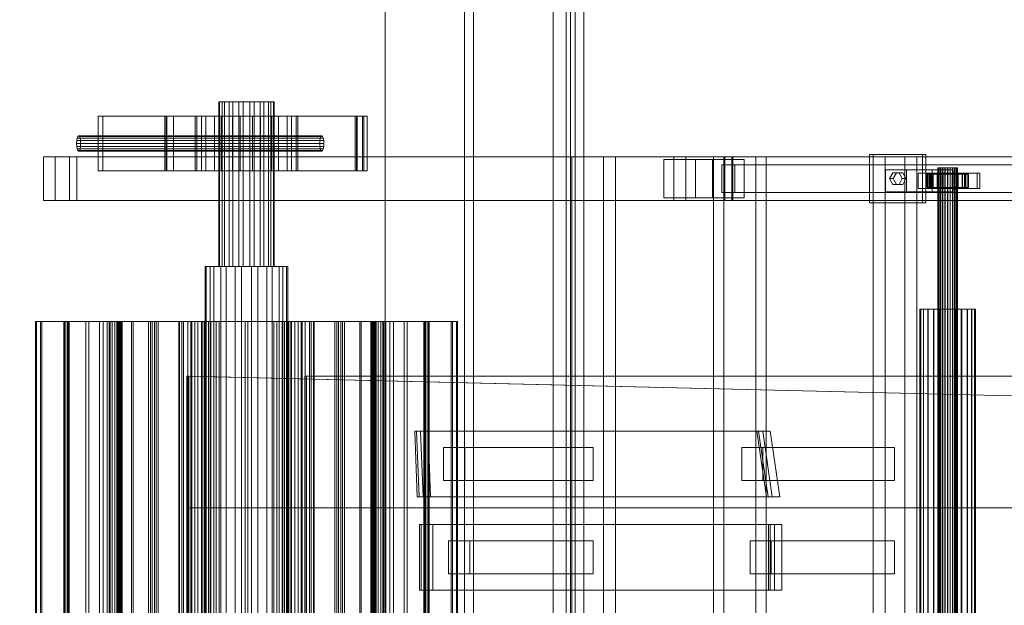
# Model space of a CAD drawing. Header units: millimetres. Extents: x -2233 to 61924, y -68080 to 6847.
# Tile 390 of 656: x 843 to 1740, y -17959 to -17425. Entities that reach past the tile are written whole.
import ezdxf

# ---------------------------------------------------------------- set-up
doc = ezdxf.new("R2010")
doc.units = ezdxf.units.MM
for name, color, linetype, lineweight in [('COTAS_O', 1, 'Continuous', 0), ('superior_C01', 7, 'Continuous', 0), ('superior_tolva', 7, 'Continuous', 0)]:
    doc.layers.add(name, color=color, linetype=linetype, lineweight=lineweight)
doc.dimstyles.new('R19_100', dxfattribs={"dimtxt": 250, "dimasz": 150, "dimexe": 150, "dimexo": 80, "dimgap": 100, "dimtad": 1, "dimtih": 1, "dimtoh": 1, "dimdsep": 46, "dimcen": 0.09, "dimadec": 0, "dimazin": 0, "dimtfac": 1, "dimtdec": 4, "dimtofl": 0, "dimtmove": 0, "dimatfit": 3, "dimfxl": 1, "dimtolj": 1, "dimtzin": 0, "dimarcsym": 0})

# ---------------------------------------------------------------- blocks, each defined once
blk = doc.blocks.new('DIM_R27_37')
at = {"layer": 'COTAS_O'}
for p, q in [((649.2, -16275), (604.2, -16425)), ((1349.2, -16275), (649.2, -16275)), ((649.2, -19725), (649.2, -16275)), ((649.2, -16275), (694.2, -16425)), ((649.2, -19725), (604.2, -19575)), ((649.2, -19725), (694.2, -19575)), ((1349.2, -19725), (649.2, -19725))]:
    blk.add_line(p, q, dxfattribs=at)
blk.add_text('3450 O', height=250, rotation=90, dxfattribs=at).set_placement((549.2, -18000))

msp = doc.modelspace()

# ---------------------------------------------------------------- linework, layer by layer
at = {"layer": 'superior_C01'}
for p, q in [((1025.444, -17500), (1024.682, -17500)), ((1024.682, -17500), (1027.775, -17500)), ((1024.682, -17500), (1024.682, -17650)), ((1029.945, -17500), (1025.444, -17500)), ((1025.444, -17500), (1025.444, -17650)), ((1027.775, -17500), (1034.251, -17500)), ((1027.775, -17500), (1027.775, -17650)), ((1037.498, -17500), (1029.945, -17500)), ((1029.945, -17500), (1029.945, -17650)), ((1034.251, -17500), (1043.125, -17500)), ((1034.251, -17500), (1034.251, -17650)), ((1046.955, -17500), (1037.498, -17500)), ((1037.498, -17500), (1037.498, -17650)), ((1043.125, -17500), (1053.045, -17500)), ((1043.125, -17500), (1043.125, -17650)), ((1056.875, -17500), (1046.955, -17500)), ((1046.955, -17500), (1046.955, -17650)), ((1053.045, -17500), (1062.502, -17500)), ((1053.045, -17500), (1053.045, -17650)), ((1065.749, -17500), (1056.875, -17500)), ((1056.875, -17500), (1056.875, -17650)), ((1062.502, -17500), (1070.055, -17500)), ((1062.502, -17500), (1062.502, -17650)), ((1072.225, -17500), (1065.749, -17500)), ((1065.749, -17500), (1065.749, -17650)), ((1070.055, -17500), (1074.556, -17500)), ((1070.055, -17500), (1070.055, -17650)), ((1075.318, -17500), (1072.225, -17500)), ((1072.225, -17500), (1072.225, -17650)), ((1074.556, -17500), (1075.318, -17500)), ((1074.556, -17650), (1074.556, -17500)), ((1075.318, -17500), (1075.318, -17650)), ((1155.733, -17513), (914.991, -17513)), ((914.991, -17513), (914.991, -17563)), ((919.036, -17513), (914.991, -17513)), ((919.036, -17563), (919.036, -17513)), ((919.036, -17513), (1159.778, -17513)), ((1149.069, -17513), (975.735, -17513)), ((975.735, -17513), (975.735, -17563)), ((977.353, -17513), (975.735, -17513)), ((1150.148, -17513), (976.814, -17513)), ((976.814, -17513), (976.814, -17563)), ((983.554, -17513), (976.814, -17513)), ((977.353, -17563), (977.353, -17513)), ((977.353, -17513), (1150.687, -17513)), ((983.554, -17563), (983.554, -17513)), ((983.554, -17513), (1156.888, -17513)), ((1004.741, -17513), (1003.336, -17513)), ((1003.336, -17513), (1009.036, -17513)), ((1003.336, -17513), (1003.336, -17563)), ((1013.035, -17513), (1004.741, -17513)), ((1004.741, -17513), (1004.741, -17563)), ((1009.036, -17513), (1020.973, -17513)), ((1009.036, -17513), (1009.036, -17563)), ((1026.957, -17513), (1013.035, -17513)), ((1013.035, -17513), (1013.035, -17563)), ((1020.973, -17513), (1037.328, -17513)), ((1020.973, -17513), (1020.973, -17563)), ((1044.387, -17513), (1026.957, -17513)), ((1026.957, -17513), (1026.957, -17563)), ((1037.328, -17513), (1055.613, -17513)), ((1037.328, -17513), (1037.328, -17563)), ((1062.672, -17513), (1044.387, -17513)), ((1044.387, -17513), (1044.387, -17563)), ((1055.613, -17513), (1073.043, -17513)), ((1055.613, -17513), (1055.613, -17563)), ((1079.027, -17513), (1062.672, -17513)), ((1062.672, -17513), (1062.672, -17563)), ((1073.043, -17513), (1086.965, -17513)), ((1073.043, -17513), (1073.043, -17563)), ((1090.964, -17513), (1079.027, -17513)), ((1079.027, -17513), (1079.027, -17563)), ((1086.965, -17513), (1095.259, -17513)), ((1086.965, -17513), (1086.965, -17563)), ((1096.664, -17513), (1090.964, -17513)), ((1090.964, -17513), (1090.964, -17563)), ((1095.259, -17513), (1096.664, -17513)), ((1095.259, -17563), (1095.259, -17513)), ((1096.664, -17513), (1096.664, -17563)), ((1149.069, -17563), (1149.069, -17513)), ((1149.069, -17513), (1150.687, -17513)), ((1150.148, -17563), (1150.148, -17513)), ((1150.148, -17513), (1156.888, -17513)), ((1150.687, -17513), (1150.687, -17563)), ((1155.733, -17563), (1155.733, -17513)), ((1155.733, -17513), (1159.778, -17513)), ((1156.888, -17513), (1156.888, -17563)), ((1159.778, -17513), (1159.778, -17563)), ((896.358, -17531.533), (897.08, -17531)), ((897.08, -17531), (897.802, -17531.533)), ((1118.563, -17531), (897.08, -17531)), ((1118.563, -17531), (1117.84, -17531.533)), ((1119.285, -17531.533), (1118.563, -17531)), ((895.193, -17538), (895.336, -17535.321)), ((895.336, -17540.679), (895.193, -17538)), ((895.193, -17538), (1116.675, -17538)), ((895.336, -17535.321), (895.746, -17533.05)), ((895.336, -17535.321), (1116.819, -17535.321)), ((895.746, -17533.05), (896.358, -17531.533)), ((895.746, -17533.05), (1117.228, -17533.05)), ((896.358, -17531.533), (1117.84, -17531.533)), ((897.802, -17531.533), (898.415, -17533.05)), ((897.802, -17531.533), (1119.285, -17531.533)), ((898.415, -17533.05), (898.824, -17535.321)), ((898.415, -17533.05), (1119.897, -17533.05)), ((898.824, -17535.321), (898.967, -17538)), ((898.824, -17535.321), (1120.306, -17535.321)), ((898.967, -17538), (898.824, -17540.679)), ((898.967, -17538), (1120.45, -17538)), ((1116.819, -17535.321), (1116.675, -17538)), ((1116.675, -17538), (1116.819, -17540.679)), ((1117.228, -17533.05), (1116.819, -17535.321)), ((1117.84, -17531.533), (1117.228, -17533.05)), ((1119.897, -17533.05), (1119.285, -17531.533)), ((1120.306, -17535.321), (1119.897, -17533.05)), ((1120.45, -17538), (1120.306, -17535.321)), ((1120.306, -17540.679), (1120.45, -17538)), ((895.746, -17542.95), (895.336, -17540.679)), ((895.336, -17540.679), (1116.819, -17540.679)), ((896.358, -17544.467), (895.746, -17542.95)), ((895.746, -17542.95), (1117.228, -17542.95)), ((897.08, -17545), (896.358, -17544.467)), ((896.358, -17544.467), (1117.84, -17544.467)), ((897.802, -17544.467), (897.08, -17545)), ((897.08, -17545), (1118.563, -17545)), ((898.415, -17542.95), (897.802, -17544.467)), ((897.802, -17544.467), (1119.285, -17544.467)), ((898.824, -17540.679), (898.415, -17542.95)), ((898.415, -17542.95), (1119.897, -17542.95)), ((898.824, -17540.679), (1120.306, -17540.679)), ((1116.819, -17540.679), (1117.228, -17542.95)), ((1117.228, -17542.95), (1117.84, -17544.467)), ((1117.84, -17544.467), (1118.563, -17545)), ((1118.563, -17545), (1119.285, -17544.467)), ((1119.285, -17544.467), (1119.897, -17542.95)), ((1119.897, -17542.95), (1120.306, -17540.679)), ((1665.605, -17548), (1617.457, -17548)), ((1617.457, -17548), (1617.457, -17592)), ((1620.692, -17548), (1617.457, -17548)), ((1620.692, -17592), (1620.692, -17548)), ((1620.692, -17548), (1668.841, -17548)), ((1665.605, -17592), (1665.605, -17548)), ((1665.605, -17548), (1668.841, -17548)), ((1668.841, -17548), (1668.841, -17592)), ((865.11, -17550), (875.895, -17550)), ((865.11, -17590), (865.11, -17550)), ((1439.231, -17550), (865.11, -17550)), ((875.895, -17550), (875.895, -17590)), ((875.895, -17550), (1450.016, -17550)), ((888.756, -17550), (895.387, -17550)), ((888.756, -17590), (888.756, -17550)), ((1485.525, -17550), (888.756, -17550)), ((895.387, -17550), (895.387, -17590)), ((895.387, -17550), (1492.156, -17550)), ((1375.287, -17550), (1346.398, -17550)), ((1346.398, -17550), (1346.398, -18450)), ((1357.182, -17550), (1346.398, -17550)), ((1357.182, -18450), (1357.182, -17550)), ((1357.182, -17550), (1386.071, -17550)), ((1375.287, -18450), (1375.287, -17550)), ((1375.287, -17550), (1386.071, -17550)), ((1386.071, -17550), (1386.071, -18450)), ((1459.068, -17552.5), (1430.179, -17552.5)), ((1430.179, -17552.5), (1430.179, -17587.5)), ((1474.396, -17552.5), (1430.179, -17552.5)), ((1439.231, -17550), (1450.016, -17550)), ((1439.231, -17590), (1439.231, -17550)), ((2594.793, -17550), (1439.231, -17550)), ((1450.016, -17550), (1450.016, -17590)), ((1450.016, -17550), (2605.578, -17550)), ((1459.068, -17587.5), (1459.068, -17552.5)), ((1459.068, -17552.5), (1503.285, -17552.5)), ((1474.396, -17587.5), (1474.396, -17552.5)), ((1474.396, -17552.5), (1503.285, -17552.5)), ((1513.902, -17550), (1475.383, -17550)), ((1475.383, -17550), (1475.383, -18450)), ((1484.819, -17550), (1475.383, -17550)), ((1482.878, -17557.5), (1494.804, -17557.5)), ((1482.878, -17582.5), (1482.878, -17557.5)), ((2594.223, -17557.5), (1482.878, -17557.5)), ((1484.651, -17550), (1493.03, -17550)), ((1484.651, -17590), (1484.651, -17550)), ((2674.184, -17550), (1484.651, -17550)), ((1484.819, -18450), (1484.819, -17550)), ((1484.819, -17550), (1523.338, -17550)), ((1485.525, -17550), (1485.525, -17590)), ((1492.156, -17550), (1485.525, -17550)), ((1492.156, -17590), (1492.156, -17550)), ((1493.03, -17550), (1493.03, -17590)), ((1493.03, -17550), (2682.563, -17550)), ((1494.804, -17557.5), (1494.804, -17582.5)), ((1494.804, -17557.5), (2606.148, -17557.5)), ((1503.285, -17552.5), (1503.285, -17587.5)), ((1513.902, -18450), (1513.902, -17550)), ((1513.902, -17550), (1523.338, -17550)), ((1523.338, -17550), (1523.338, -18450)), ((1649.732, -17550), (1620.843, -17550)), ((1620.843, -17550), (1620.843, -18450)), ((1631.628, -17550), (1620.843, -17550)), ((1631.628, -18450), (1631.628, -17550)), ((1631.628, -17550), (1660.517, -17550)), ((1649.732, -18450), (1649.732, -17550)), ((1649.732, -17550), (1660.517, -17550)), ((1660.517, -17550), (1660.517, -18450)), ((914.991, -17563), (1155.733, -17563)), ((914.991, -17563), (919.036, -17563)), ((1159.778, -17563), (919.036, -17563)), ((975.735, -17563), (1149.069, -17563)), ((975.735, -17563), (977.353, -17563)), ((976.814, -17563), (1150.148, -17563)), ((976.814, -17563), (983.554, -17563)), ((1150.687, -17563), (977.353, -17563)), ((1156.888, -17563), (983.554, -17563)), ((1009.036, -17563), (1003.336, -17563)), ((1003.336, -17563), (1004.741, -17563)), ((1004.741, -17563), (1013.035, -17563)), ((1020.973, -17563), (1009.036, -17563)), ((1013.035, -17563), (1026.957, -17563)), ((1037.328, -17563), (1020.973, -17563)), ((1026.957, -17563), (1044.387, -17563)), ((1055.613, -17563), (1037.328, -17563)), ((1044.387, -17563), (1062.672, -17563)), ((1073.043, -17563), (1055.613, -17563)), ((1062.672, -17563), (1079.027, -17563)), ((1086.965, -17563), (1073.043, -17563)), ((1079.027, -17563), (1090.964, -17563)), ((1095.259, -17563), (1086.965, -17563)), ((1090.964, -17563), (1096.664, -17563)), ((1096.664, -17563), (1095.259, -17563)), ((1150.687, -17563), (1149.069, -17563)), ((1156.888, -17563), (1150.148, -17563)), ((1159.778, -17563), (1155.733, -17563)), ((1651.161, -17562), (1631.902, -17562)), ((1631.902, -17562), (1631.902, -17582)), ((1674.387, -17562), (1631.902, -17562)), ((1635.753, -17570), (1638.642, -17564.804)), ((1638.642, -17564.804), (1644.42, -17564.804)), ((1641.878, -17564.804), (1638.642, -17564.804)), ((1641.878, -17564.804), (1638.989, -17570)), ((1647.656, -17564.804), (1641.878, -17564.804)), ((1644.42, -17564.804), (1647.309, -17570)), ((1647.656, -17564.804), (1644.42, -17564.804)), ((1650.544, -17570), (1647.656, -17564.804)), ((1651.161, -17582), (1651.161, -17562)), ((1651.161, -17562), (1693.646, -17562)), ((1673.308, -17565), (1661.753, -17565)), ((1661.753, -17565), (1661.753, -17579)), ((1673.076, -17565), (1661.753, -17565)), ((1670.193, -17566), (1669.601, -17566)), ((1669.601, -17566), (1679.6, -17566)), ((1669.601, -17578), (1669.601, -17566)), ((1669.601, -17566), (1670.303, -17566)), ((1672.04, -17566), (1670.193, -17566)), ((1670.193, -17566), (1679.881, -17566)), ((1670.193, -17578), (1670.193, -17566)), ((1670.303, -17566), (1679.933, -17566)), ((1670.303, -17578), (1670.303, -17566)), ((1670.303, -17566), (1672.253, -17566)), ((1715.601, -17565), (1671.305, -17565)), ((1671.305, -17565), (1671.305, -17579)), ((1673.462, -17565), (1671.305, -17565)), ((1675.015, -17566), (1672.04, -17566)), ((1672.04, -17566), (1680.756, -17566)), ((1672.04, -17578), (1672.04, -17566)), ((1672.253, -17566), (1680.856, -17566)), ((1672.253, -17578), (1672.253, -17566)), ((1672.253, -17566), (1675.316, -17566)), ((1673.076, -17579), (1673.076, -17565)), ((1673.076, -17565), (1684.632, -17565)), ((1673.308, -17579), (1673.308, -17565)), ((1673.308, -17565), (1684.632, -17565)), ((1673.462, -17579), (1673.462, -17565)), ((1673.462, -17565), (1717.758, -17565)), ((1674.387, -17582), (1674.387, -17562)), ((1674.387, -17562), (1693.646, -17562)), ((1678.916, -17566), (1675.015, -17566)), ((1675.015, -17566), (1682.165, -17566)), ((1675.015, -17578), (1675.015, -17566)), ((1675.316, -17566), (1682.307, -17566)), ((1675.316, -17578), (1675.316, -17566)), ((1675.316, -17566), (1679.285, -17566)), ((1683.477, -17566), (1678.916, -17566)), ((1678.916, -17566), (1684.013, -17566)), ((1678.916, -17578), (1678.916, -17566)), ((1679.285, -17566), (1684.187, -17566)), ((1679.285, -17578), (1679.285, -17566)), ((1679.285, -17566), (1683.888, -17566)), ((1679.881, -17560), (1679.6, -17560)), ((1679.6, -17560), (1679.933, -17560)), ((1679.6, -18440), (1679.6, -17560)), ((1679.6, -17566), (1679.881, -17566)), ((1679.6, -17566), (1679.6, -17578)), ((1679.933, -17566), (1679.6, -17566)), ((1680.756, -17560), (1679.881, -17560)), ((1679.881, -18440), (1679.881, -17560)), ((1679.881, -17566), (1680.756, -17566)), ((1679.881, -17566), (1679.881, -17578)), ((1679.933, -17560), (1680.856, -17560)), ((1679.933, -18440), (1679.933, -17560)), ((1679.933, -17566), (1679.933, -17578)), ((1680.856, -17566), (1679.933, -17566)), ((1682.165, -17560), (1680.756, -17560)), ((1680.756, -18440), (1680.756, -17560)), ((1680.756, -17566), (1682.165, -17566)), ((1680.756, -17566), (1680.756, -17578)), ((1680.856, -17560), (1682.307, -17560)), ((1680.856, -18440), (1680.856, -17560)), ((1680.856, -17566), (1680.856, -17578)), ((1682.307, -17566), (1680.856, -17566)), ((1684.013, -17560), (1682.165, -17560)), ((1682.165, -18440), (1682.165, -17560)), ((1682.165, -17566), (1684.013, -17566)), ((1682.165, -17566), (1682.165, -17578)), ((1682.307, -17560), (1684.187, -17560)), ((1682.307, -18440), (1682.307, -17560)), ((1682.307, -17566), (1682.307, -17578)), ((1684.187, -17566), (1682.307, -17566)), ((1688.387, -17566), (1683.477, -17566)), ((1683.477, -17566), (1686.173, -17566)), ((1683.477, -17578), (1683.477, -17566)), ((1683.888, -17566), (1686.368, -17566)), ((1683.888, -17578), (1683.888, -17566)), ((1683.888, -17566), (1688.812, -17566)), ((1686.173, -17560), (1684.013, -17560)), ((1684.013, -18440), (1684.013, -17560)), ((1684.013, -17566), (1686.173, -17566)), ((1684.013, -17566), (1684.013, -17578)), ((1684.187, -17560), (1686.368, -17560)), ((1684.187, -18440), (1684.187, -17560)), ((1684.187, -17566), (1684.187, -17578)), ((1686.368, -17566), (1684.187, -17566)), ((1684.632, -17565), (1684.632, -17579)), ((1688.499, -17560), (1686.173, -17560)), ((1686.173, -18440), (1686.173, -17560)), ((1686.173, -17566), (1688.499, -17566)), ((1686.173, -17566), (1686.173, -17578)), ((1686.368, -17560), (1688.701, -17560)), ((1686.368, -18440), (1686.368, -17560)), ((1686.368, -17566), (1686.368, -17578)), ((1688.701, -17566), (1686.368, -17566)), ((1693.312, -17566), (1688.387, -17566)), ((1688.387, -17566), (1688.499, -17566)), ((1688.387, -17578), (1688.387, -17566)), ((1690.832, -17560), (1688.499, -17560)), ((1688.499, -18440), (1688.499, -17560)), ((1688.499, -17566), (1690.832, -17566)), ((1688.499, -17566), (1688.499, -17578)), ((1688.701, -17560), (1691.026, -17560)), ((1688.701, -18440), (1688.701, -17560)), ((1688.812, -17566), (1688.701, -17566)), ((1688.701, -17566), (1688.701, -17578)), ((1691.026, -17566), (1688.701, -17566)), ((1688.812, -17578), (1688.812, -17566)), ((1688.812, -17566), (1693.722, -17566)), ((1693.012, -17560), (1690.832, -17560)), ((1690.832, -18440), (1690.832, -17560)), ((1693.312, -17566), (1690.832, -17566)), ((1690.832, -17566), (1693.012, -17566)), ((1690.832, -17566), (1690.832, -17578)), ((1691.026, -17560), (1693.187, -17560)), ((1691.026, -18440), (1691.026, -17560)), ((1693.722, -17566), (1691.026, -17566)), ((1691.026, -17566), (1691.026, -17578)), ((1693.187, -17566), (1691.026, -17566)), ((1704.123, -17565), (1692.568, -17565)), ((1692.568, -17565), (1692.568, -17579)), ((1703.891, -17565), (1692.568, -17565)), ((1694.892, -17560), (1693.012, -17560)), ((1693.012, -18440), (1693.012, -17560)), ((1697.915, -17566), (1693.012, -17566)), ((1693.012, -17566), (1694.892, -17566)), ((1693.012, -17566), (1693.012, -17578)), ((1693.187, -17560), (1695.035, -17560)), ((1693.187, -18440), (1693.187, -17560)), ((1698.283, -17566), (1693.187, -17566)), ((1693.187, -17566), (1693.187, -17578)), ((1695.035, -17566), (1693.187, -17566)), ((1697.915, -17566), (1693.312, -17566)), ((1693.312, -17578), (1693.312, -17566)), ((1693.646, -17562), (1693.646, -17582)), ((1693.722, -17578), (1693.722, -17566)), ((1693.722, -17566), (1698.283, -17566)), ((1696.343, -17560), (1694.892, -17560)), ((1694.892, -18440), (1694.892, -17560)), ((1701.884, -17566), (1694.892, -17566)), ((1694.892, -17566), (1696.343, -17566)), ((1694.892, -17566), (1694.892, -17578)), ((1695.035, -17560), (1696.444, -17560)), ((1695.035, -18440), (1695.035, -17560)), ((1702.184, -17566), (1695.035, -17566)), ((1695.035, -17566), (1695.035, -17578)), ((1696.444, -17566), (1695.035, -17566)), ((1697.267, -17560), (1696.343, -17560)), ((1696.343, -18440), (1696.343, -17560)), ((1704.947, -17566), (1696.343, -17566)), ((1696.343, -17566), (1697.267, -17566)), ((1696.343, -17566), (1696.343, -17578)), ((1696.444, -17560), (1697.319, -17560)), ((1696.444, -18440), (1696.444, -17560)), ((1705.16, -17566), (1696.444, -17566)), ((1696.444, -17566), (1696.444, -17578)), ((1697.319, -17566), (1696.444, -17566)), ((1697.599, -17560), (1697.267, -17560)), ((1697.267, -17560), (1697.267, -18440)), ((1697.267, -17566), (1706.896, -17566)), ((1697.267, -17578), (1697.267, -17566)), ((1697.267, -17566), (1697.599, -17566)), ((1697.319, -17560), (1697.599, -17560)), ((1697.319, -18440), (1697.319, -17560)), ((1707.006, -17566), (1697.319, -17566)), ((1697.319, -17566), (1697.319, -17578)), ((1697.599, -17566), (1697.319, -17566)), ((1697.599, -18440), (1697.599, -17560)), ((1707.599, -17566), (1697.599, -17566)), ((1697.599, -17566), (1697.599, -17578)), ((1701.884, -17566), (1697.915, -17566)), ((1697.915, -17578), (1697.915, -17566)), ((1698.283, -17578), (1698.283, -17566)), ((1698.283, -17566), (1702.184, -17566)), ((1704.947, -17566), (1701.884, -17566)), ((1701.884, -17578), (1701.884, -17566)), ((1702.184, -17578), (1702.184, -17566)), ((1702.184, -17566), (1705.16, -17566)), ((1703.891, -17579), (1703.891, -17565)), ((1703.891, -17565), (1715.447, -17565)), ((1704.123, -17579), (1704.123, -17565)), ((1704.123, -17565), (1715.447, -17565)), ((1706.896, -17566), (1704.947, -17566)), ((1704.947, -17578), (1704.947, -17566)), ((1705.16, -17578), (1705.16, -17566)), ((1705.16, -17566), (1707.006, -17566)), ((1706.896, -17566), (1706.896, -17578)), ((1707.599, -17566), (1706.896, -17566)), ((1707.006, -17578), (1707.006, -17566)), ((1707.006, -17566), (1707.599, -17566)), ((1707.599, -17578), (1707.599, -17566)), ((1715.447, -17565), (1715.447, -17579)), ((1715.601, -17579), (1715.601, -17565)), ((1715.601, -17565), (1717.758, -17565)), ((1717.758, -17565), (1717.758, -17579)), ((1638.642, -17575.196), (1635.753, -17570)), ((1635.753, -17570), (1638.989, -17570)), ((1644.42, -17575.196), (1638.642, -17575.196)), ((1641.878, -17575.196), (1638.642, -17575.196)), ((1638.989, -17570), (1641.878, -17575.196)), ((1641.878, -17575.196), (1647.656, -17575.196)), ((1647.309, -17570), (1644.42, -17575.196)), ((1647.656, -17575.196), (1644.42, -17575.196)), ((1650.544, -17570), (1647.309, -17570)), ((1647.656, -17575.196), (1650.544, -17570)), ((1494.804, -17582.5), (1482.878, -17582.5)), ((1482.878, -17582.5), (2594.223, -17582.5)), ((1494.804, -17582.5), (2606.148, -17582.5)), ((1631.902, -17582), (1651.161, -17582)), ((1631.902, -17582), (1674.387, -17582)), ((1693.646, -17582), (1651.161, -17582)), ((1661.753, -17579), (1673.308, -17579)), ((1661.753, -17579), (1673.076, -17579)), ((1679.6, -17578), (1669.601, -17578)), ((1669.601, -17578), (1670.193, -17578)), ((1670.303, -17578), (1669.601, -17578)), ((1679.881, -17578), (1670.193, -17578)), ((1670.193, -17578), (1672.04, -17578)), ((1679.933, -17578), (1670.303, -17578)), ((1672.253, -17578), (1670.303, -17578)), ((1671.305, -17579), (1715.601, -17579)), ((1671.305, -17579), (1673.462, -17579)), ((1680.756, -17578), (1672.04, -17578)), ((1672.04, -17578), (1675.015, -17578)), ((1680.856, -17578), (1672.253, -17578)), ((1675.316, -17578), (1672.253, -17578)), ((1684.632, -17579), (1673.076, -17579)), ((1684.632, -17579), (1673.308, -17579)), ((1717.758, -17579), (1673.462, -17579)), ((1693.646, -17582), (1674.387, -17582)), ((1682.165, -17578), (1675.015, -17578)), ((1675.015, -17578), (1678.916, -17578)), ((1682.307, -17578), (1675.316, -17578)), ((1679.285, -17578), (1675.316, -17578)), ((1684.013, -17578), (1678.916, -17578)), ((1678.916, -17578), (1683.477, -17578)), ((1684.187, -17578), (1679.285, -17578)), ((1683.888, -17578), (1679.285, -17578)), ((1679.881, -17578), (1679.6, -17578)), ((1679.6, -17578), (1679.933, -17578)), ((1680.756, -17578), (1679.881, -17578)), ((1679.933, -17578), (1680.856, -17578)), ((1682.165, -17578), (1680.756, -17578)), ((1680.856, -17578), (1682.307, -17578)), ((1684.013, -17578), (1682.165, -17578)), ((1682.307, -17578), (1684.187, -17578)), ((1686.173, -17578), (1683.477, -17578)), ((1683.477, -17578), (1688.387, -17578)), ((1686.368, -17578), (1683.888, -17578)), ((1688.812, -17578), (1683.888, -17578)), ((1686.173, -17578), (1684.013, -17578)), ((1684.187, -17578), (1686.368, -17578)), ((1688.499, -17578), (1686.173, -17578)), ((1686.368, -17578), (1688.701, -17578)), ((1688.499, -17578), (1688.387, -17578)), ((1688.387, -17578), (1693.312, -17578)), ((1690.832, -17578), (1688.499, -17578)), ((1688.701, -17578), (1688.812, -17578)), ((1688.701, -17578), (1691.026, -17578)), ((1693.722, -17578), (1688.812, -17578)), ((1693.012, -17578), (1690.832, -17578)), ((1690.832, -17578), (1693.312, -17578)), ((1691.026, -17578), (1693.722, -17578)), ((1691.026, -17578), (1693.187, -17578)), ((1692.568, -17579), (1704.123, -17579)), ((1692.568, -17579), (1703.891, -17579)), ((1694.892, -17578), (1693.012, -17578)), ((1693.012, -17578), (1697.915, -17578)), ((1693.187, -17578), (1698.283, -17578)), ((1693.187, -17578), (1695.035, -17578)), ((1693.312, -17578), (1697.915, -17578)), ((1698.283, -17578), (1693.722, -17578)), ((1696.343, -17578), (1694.892, -17578)), ((1694.892, -17578), (1701.884, -17578)), ((1695.035, -17578), (1702.184, -17578)), ((1695.035, -17578), (1696.444, -17578)), ((1697.267, -17578), (1696.343, -17578)), ((1696.343, -17578), (1704.947, -17578)), ((1696.444, -17578), (1705.16, -17578)), ((1696.444, -17578), (1697.319, -17578)), ((1706.896, -17578), (1697.267, -17578)), ((1697.599, -17578), (1697.267, -17578)), ((1697.319, -17578), (1707.006, -17578)), ((1697.319, -17578), (1697.599, -17578)), ((1697.599, -17578), (1707.599, -17578)), ((1697.915, -17578), (1701.884, -17578)), ((1702.184, -17578), (1698.283, -17578)), ((1701.884, -17578), (1704.947, -17578)), ((1705.16, -17578), (1702.184, -17578)), ((1715.447, -17579), (1703.891, -17579)), ((1715.447, -17579), (1704.123, -17579)), ((1704.947, -17578), (1706.896, -17578)), ((1707.006, -17578), (1705.16, -17578)), ((1706.896, -17578), (1707.599, -17578)), ((1707.599, -17578), (1707.006, -17578)), ((1717.758, -17579), (1715.601, -17579)), ((875.895, -17590), (865.11, -17590)), ((865.11, -17590), (1439.231, -17590)), ((875.895, -17590), (1450.016, -17590)), ((895.387, -17590), (888.756, -17590)), ((888.756, -17590), (1485.525, -17590)), ((895.387, -17590), (1492.156, -17590)), ((1430.179, -17587.5), (1459.068, -17587.5)), ((1474.396, -17587.5), (1430.179, -17587.5)), ((1450.016, -17590), (1439.231, -17590)), ((1439.231, -17590), (2594.793, -17590)), ((1450.016, -17590), (2605.578, -17590)), ((1503.285, -17587.5), (1459.068, -17587.5)), ((1503.285, -17587.5), (1474.396, -17587.5)), ((1493.03, -17590), (1484.651, -17590)), ((1484.651, -17590), (2674.184, -17590)), ((1485.525, -17590), (1492.156, -17590)), ((1493.03, -17590), (2682.563, -17590)), ((1617.457, -17592), (1665.605, -17592)), ((1617.457, -17592), (1620.692, -17592)), ((1668.841, -17592), (1620.692, -17592)), ((1668.841, -17592), (1665.605, -17592)), ((1013.407, -17650), (1012.272, -17650)), ((1012.272, -17650), (1016.88, -17650)), ((1012.272, -17650), (1012.272, -18350)), ((1020.113, -17650), (1013.407, -17650)), ((1013.407, -17650), (1013.407, -18350)), ((1016.88, -17650), (1026.531, -17650)), ((1016.88, -17650), (1016.88, -18350)), ((1031.37, -17650), (1020.113, -17650)), ((1020.113, -17650), (1020.113, -18350)), ((1027.775, -17650), (1024.682, -17650)), ((1024.682, -17650), (1025.444, -17650)), ((1025.444, -17650), (1029.945, -17650)), ((1026.531, -17650), (1039.755, -17650)), ((1026.531, -17650), (1026.531, -18350)), ((1034.251, -17650), (1027.775, -17650)), ((1029.945, -17650), (1037.498, -17650)), ((1045.462, -17650), (1031.37, -17650)), ((1031.37, -17650), (1031.37, -18350)), ((1043.125, -17650), (1034.251, -17650)), ((1037.498, -17650), (1046.955, -17650)), ((1039.755, -17650), (1054.538, -17650)), ((1039.755, -17650), (1039.755, -18350)), ((1053.045, -17650), (1043.125, -17650)), ((1060.245, -17650), (1045.462, -17650)), ((1045.462, -17650), (1045.462, -18350)), ((1046.955, -17650), (1056.875, -17650)), ((1062.502, -17650), (1053.045, -17650)), ((1054.538, -17650), (1068.63, -17650)), ((1054.538, -17650), (1054.538, -18350)), ((1056.875, -17650), (1065.749, -17650)), ((1073.469, -17650), (1060.245, -17650)), ((1060.245, -17650), (1060.245, -18350)), ((1070.055, -17650), (1062.502, -17650)), ((1065.749, -17650), (1072.225, -17650)), ((1068.63, -17650), (1079.887, -17650)), ((1068.63, -17650), (1068.63, -18350)), ((1074.556, -17650), (1070.055, -17650)), ((1072.225, -17650), (1075.318, -17650)), ((1083.12, -17650), (1073.469, -17650)), ((1073.469, -17650), (1073.469, -18350)), ((1075.318, -17650), (1074.556, -17650)), ((1079.887, -17650), (1086.593, -17650)), ((1079.887, -17650), (1079.887, -18350)), ((1087.728, -17650), (1083.12, -17650)), ((1083.12, -17650), (1083.12, -18350)), ((1086.593, -17650), (1087.728, -17650)), ((1086.593, -18350), (1086.593, -17650)), ((1087.728, -17650), (1087.728, -18350)), ((1663.993, -17688.85), (1663.201, -17688.85)), ((1663.201, -17688.85), (1664.14, -17688.85)), ((1663.201, -18311.15), (1663.201, -17688.85)), ((1666.462, -17688.85), (1663.993, -17688.85)), ((1663.993, -18311.15), (1663.993, -17688.85)), ((1664.14, -17688.85), (1666.746, -17688.85)), ((1664.14, -18311.15), (1664.14, -17688.85)), ((1670.439, -17688.85), (1666.462, -17688.85)), ((1666.462, -18311.15), (1666.462, -17688.85)), ((1666.746, -17688.85), (1670.841, -17688.85)), ((1666.746, -18311.15), (1666.746, -17688.85)), ((1675.654, -17688.85), (1670.439, -17688.85)), ((1670.439, -18311.15), (1670.439, -17688.85)), ((1670.841, -17688.85), (1676.147, -17688.85)), ((1670.841, -18311.15), (1670.841, -17688.85)), ((1681.752, -17688.85), (1675.654, -17688.85)), ((1675.654, -18311.15), (1675.654, -17688.85)), ((1676.147, -17688.85), (1682.301, -17688.85)), ((1676.147, -18311.15), (1676.147, -17688.85)), ((1688.315, -17688.85), (1681.752, -17688.85)), ((1681.752, -18311.15), (1681.752, -17688.85)), ((1682.301, -17688.85), (1688.884, -17688.85)), ((1682.301, -18311.15), (1682.301, -17688.85)), ((1694.899, -17688.85), (1688.315, -17688.85)), ((1688.315, -18311.15), (1688.315, -17688.85)), ((1688.884, -17688.85), (1695.448, -17688.85)), ((1688.884, -18311.15), (1688.884, -17688.85)), ((1701.053, -17688.85), (1694.899, -17688.85)), ((1694.899, -18311.15), (1694.899, -17688.85)), ((1695.448, -17688.85), (1701.545, -17688.85)), ((1695.448, -18311.15), (1695.448, -17688.85)), ((1706.358, -17688.85), (1701.053, -17688.85)), ((1701.053, -18311.15), (1701.053, -17688.85)), ((1701.545, -17688.85), (1706.76, -17688.85)), ((1701.545, -18311.15), (1701.545, -17688.85)), ((1710.453, -17688.85), (1706.358, -17688.85)), ((1706.358, -18311.15), (1706.358, -17688.85)), ((1706.76, -17688.85), (1710.738, -17688.85)), ((1706.76, -18311.15), (1706.76, -17688.85)), ((1713.059, -17688.85), (1710.453, -17688.85)), ((1710.453, -18311.15), (1710.453, -17688.85)), ((1710.738, -17688.85), (1713.206, -17688.85)), ((1710.738, -18311.15), (1710.738, -17688.85)), ((1713.998, -17688.85), (1713.059, -17688.85)), ((1713.059, -17688.85), (1713.059, -18311.15)), ((1713.206, -17688.85), (1713.998, -17688.85)), ((1713.206, -18311.15), (1713.206, -17688.85)), ((1713.998, -18311.15), (1713.998, -17688.85)), ((862.36, -17700), (857.898, -17700)), ((857.898, -17700), (883.55, -17700)), ((857.898, -18300), (857.898, -17700)), ((884.366, -17700), (858.839, -17700)), ((858.839, -17700), (863.69, -17700)), ((858.839, -17700), (858.839, -18300)), ((887.417, -17700), (862.36, -17700)), ((862.36, -17700), (862.36, -18300)), ((863.69, -17700), (888.569, -17700)), ((863.69, -18300), (863.69, -17700)), ((883.55, -17700), (887.417, -17700)), ((883.55, -17700), (883.55, -18300)), ((884.07, -18300), (884.07, -17700)), ((884.07, -17700), (932.509, -17700)), ((884.07, -17700), (886.55, -17700)), ((888.569, -17700), (884.366, -17700)), ((884.366, -18300), (884.366, -17700)), ((933.096, -17700), (884.947, -17700)), ((884.947, -17700), (884.947, -18300)), ((887.644, -17700), (884.947, -17700)), ((934.988, -17700), (886.55, -17700)), ((886.55, -17700), (886.55, -18300)), ((887.417, -18300), (887.417, -17700)), ((887.644, -18300), (887.644, -17700)), ((887.644, -17700), (935.792, -17700)), ((888.569, -17700), (888.569, -18300)), ((916.159, -17700), (903.579, -17700)), ((903.579, -17700), (923.131, -17700)), ((903.579, -18300), (903.579, -17700)), ((925.696, -17700), (906.539, -17700)), ((906.539, -17700), (919.404, -17700)), ((906.539, -17700), (906.539, -18300)), ((934.032, -17700), (916.159, -17700)), ((916.159, -17700), (916.159, -18300)), ((919.404, -17700), (936.844, -17700)), ((919.404, -18300), (919.404, -17700)), ((923.131, -17700), (934.032, -17700)), ((923.131, -17700), (923.131, -18300)), ((924.958, -18300), (924.958, -17700)), ((924.958, -17700), (960.707, -17700)), ((924.958, -17700), (931.949, -17700)), ((936.844, -17700), (925.696, -17700)), ((925.696, -18300), (925.696, -17700)), ((962.527, -17700), (927.57, -17700)), ((927.57, -17700), (927.57, -18300)), ((934.72, -17700), (927.57, -17700)), ((934.444, -17700), (930.008, -17700)), ((930.008, -17700), (933.748, -17700)), ((930.008, -17700), (930.008, -18300)), ((967.698, -17700), (931.949, -17700)), ((931.949, -17700), (931.949, -18300)), ((932.509, -17700), (932.509, -18300)), ((934.988, -17700), (932.509, -17700)), ((933.096, -18300), (933.096, -17700)), ((933.096, -17700), (935.792, -17700)), ((933.748, -17700), (945.412, -17700)), ((933.748, -17700), (933.748, -18300)), ((934.032, -18300), (934.032, -17700)), ((946.755, -17700), (934.444, -17700)), ((934.444, -17700), (934.444, -18300)), ((934.72, -18300), (934.72, -17700)), ((934.72, -17700), (969.677, -17700)), ((934.988, -18300), (934.988, -17700)), ((935.792, -17700), (935.792, -18300)), ((936.844, -17700), (936.844, -18300)), ((945.412, -17700), (964.203, -17700)), ((945.412, -17700), (945.412, -18300)), ((966.102, -17700), (946.755, -17700)), ((946.755, -17700), (946.755, -18300)), ((960.707, -17700), (960.707, -18300)), ((967.698, -17700), (960.707, -17700)), ((962.527, -18300), (962.527, -17700)), ((962.527, -17700), (969.677, -17700)), ((964.203, -17700), (988.84, -17700)), ((964.203, -17700), (964.203, -18300)), ((991.167, -17700), (966.102, -17700)), ((966.102, -17700), (966.102, -18300)), ((967.698, -18300), (967.698, -17700)), ((969.677, -17700), (969.677, -18300)), ((1005.821, -17700), (988.493, -17700)), ((988.493, -17700), (996.707, -17700)), ((988.493, -18300), (988.493, -17700)), ((988.84, -17700), (1017.646, -17700)), ((988.84, -17700), (988.84, -18300)), ((1020.241, -17700), (991.167, -17700)), ((991.167, -17700), (991.167, -18300)), ((1000.334, -17700), (992.68, -17700)), ((992.68, -17700), (1010.111, -17700)), ((992.68, -17700), (992.68, -18300)), ((996.707, -17700), (1011.72, -17700)), ((996.707, -17700), (996.707, -18300)), ((999.351, -18300), (999.351, -17700)), ((999.351, -17700), (1012.831, -17700)), ((999.351, -17700), (1008.98, -17700)), ((1015.438, -17700), (1000.334, -17700)), ((1000.334, -18300), (1000.334, -17700)), ((1015.397, -17700), (1002.998, -17700)), ((1002.998, -17700), (1002.998, -18300)), ((1012.686, -17700), (1002.998, -17700)), ((1011.72, -17700), (1005.821, -17700)), ((1005.821, -17700), (1005.821, -18300)), ((1022.461, -17700), (1008.98, -17700)), ((1008.98, -17700), (1008.98, -18300)), ((1010.111, -17700), (1015.438, -17700)), ((1010.111, -18300), (1010.111, -17700)), ((1011.72, -18300), (1011.72, -17700)), ((1012.686, -18300), (1012.686, -17700)), ((1012.686, -17700), (1025.085, -17700)), ((1012.831, -17700), (1012.831, -18300)), ((1022.461, -17700), (1012.831, -17700)), ((1015.397, -18300), (1015.397, -17700)), ((1015.397, -17700), (1025.085, -17700)), ((1015.438, -17700), (1015.438, -18300)), ((1017.646, -17700), (1048.657, -17700)), ((1017.646, -17700), (1017.646, -18300)), ((1051.343, -17700), (1020.241, -17700)), ((1020.241, -17700), (1020.241, -18300)), ((1022.461, -18300), (1022.461, -17700)), ((1025.085, -17700), (1025.085, -18300)), ((1048.657, -17700), (1079.759, -17700)), ((1048.657, -17700), (1048.657, -18300)), ((1082.354, -17700), (1051.343, -17700)), ((1051.343, -17700), (1051.343, -18300)), ((1087.314, -17700), (1074.915, -17700)), ((1074.915, -17700), (1074.915, -18300)), ((1084.603, -17700), (1074.915, -17700)), ((1077.539, -18300), (1077.539, -17700)), ((1077.539, -17700), (1091.02, -17700)), ((1077.539, -17700), (1087.169, -17700)), ((1079.759, -17700), (1108.833, -17700)), ((1079.759, -17700), (1079.759, -18300)), ((1111.16, -17700), (1082.354, -17700)), ((1082.354, -17700), (1082.354, -18300)), ((1089.889, -17700), (1084.562, -17700)), ((1084.562, -17700), (1099.666, -17700)), ((1084.562, -17700), (1084.562, -18300)), ((1084.603, -18300), (1084.603, -17700)), ((1084.603, -17700), (1097.002, -17700)), ((1100.649, -17700), (1087.169, -17700)), ((1087.169, -17700), (1087.169, -18300)), ((1087.314, -18300), (1087.314, -17700)), ((1087.314, -17700), (1097.002, -17700)), ((1088.28, -17700), (1094.179, -17700)), ((1103.293, -17700), (1088.28, -17700)), ((1088.28, -18300), (1088.28, -17700)), ((1107.32, -17700), (1089.889, -17700)), ((1089.889, -18300), (1089.889, -17700)), ((1091.02, -17700), (1091.02, -18300)), ((1100.649, -17700), (1091.02, -17700)), ((1094.179, -17700), (1111.507, -17700)), ((1094.179, -17700), (1094.179, -18300)), ((1097.002, -17700), (1097.002, -18300)), ((1099.666, -17700), (1107.32, -17700)), ((1099.666, -18300), (1099.666, -17700)), ((1100.649, -18300), (1100.649, -17700)), ((1111.507, -17700), (1103.293, -17700)), ((1103.293, -17700), (1103.293, -18300)), ((1107.32, -17700), (1107.32, -18300)), ((1108.833, -17700), (1133.898, -17700)), ((1108.833, -17700), (1108.833, -18300)), ((1135.797, -17700), (1111.16, -17700)), ((1111.16, -17700), (1111.16, -18300)), ((1111.507, -18300), (1111.507, -17700)), ((1165.28, -17700), (1130.323, -17700)), ((1130.323, -17700), (1130.323, -18300)), ((1137.473, -17700), (1130.323, -17700)), ((1132.302, -18300), (1132.302, -17700)), ((1132.302, -17700), (1168.051, -17700)), ((1132.302, -17700), (1139.293, -17700)), ((1133.898, -17700), (1153.245, -17700)), ((1133.898, -17700), (1133.898, -18300)), ((1154.588, -17700), (1135.797, -17700)), ((1135.797, -17700), (1135.797, -18300)), ((1137.473, -18300), (1137.473, -17700)), ((1137.473, -17700), (1172.43, -17700)), ((1175.042, -17700), (1139.293, -17700)), ((1139.293, -17700), (1139.293, -18300)), ((1153.245, -17700), (1165.556, -17700)), ((1153.245, -17700), (1153.245, -18300)), ((1166.252, -17700), (1154.588, -17700)), ((1154.588, -17700), (1154.588, -18300)), ((1180.596, -17700), (1163.156, -17700)), ((1163.156, -17700), (1174.304, -17700)), ((1163.156, -17700), (1163.156, -18300)), ((1212.356, -17700), (1164.208, -17700)), ((1164.208, -17700), (1164.208, -18300)), ((1166.904, -17700), (1164.208, -17700)), ((1165.012, -18300), (1165.012, -17700)), ((1165.012, -17700), (1213.45, -17700)), ((1165.012, -17700), (1167.491, -17700)), ((1165.28, -18300), (1165.28, -17700)), ((1165.28, -17700), (1172.43, -17700)), ((1165.556, -17700), (1169.992, -17700)), ((1165.556, -18300), (1165.556, -17700)), ((1165.968, -17700), (1183.841, -17700)), ((1176.869, -17700), (1165.968, -17700)), ((1165.968, -18300), (1165.968, -17700)), ((1169.992, -17700), (1166.252, -17700)), ((1166.252, -17700), (1166.252, -18300)), ((1166.904, -18300), (1166.904, -17700)), ((1166.904, -17700), (1215.053, -17700)), ((1215.93, -17700), (1167.491, -17700)), ((1167.491, -17700), (1167.491, -18300)), ((1168.051, -17700), (1168.051, -18300)), ((1175.042, -17700), (1168.051, -17700)), ((1169.992, -17700), (1169.992, -18300)), ((1172.43, -17700), (1172.43, -18300)), ((1174.304, -17700), (1193.461, -17700)), ((1174.304, -18300), (1174.304, -17700)), ((1175.042, -18300), (1175.042, -17700)), ((1196.421, -17700), (1176.869, -17700)), ((1176.869, -17700), (1176.869, -18300)), ((1193.461, -17700), (1180.596, -17700)), ((1180.596, -18300), (1180.596, -17700)), ((1183.841, -17700), (1196.421, -17700)), ((1183.841, -17700), (1183.841, -18300)), ((1193.461, -17700), (1193.461, -18300)), ((1196.421, -18300), (1196.421, -17700)), ((1236.31, -17700), (1211.431, -17700)), ((1211.431, -17700), (1215.634, -17700)), ((1211.431, -17700), (1211.431, -18300)), ((1212.356, -18300), (1212.356, -17700)), ((1212.356, -17700), (1215.053, -17700)), ((1212.583, -17700), (1237.64, -17700)), ((1216.45, -17700), (1212.583, -17700)), ((1212.583, -18300), (1212.583, -17700)), ((1213.45, -17700), (1213.45, -18300)), ((1215.93, -17700), (1213.45, -17700)), ((1215.053, -17700), (1215.053, -18300)), ((1215.634, -17700), (1241.161, -17700)), ((1215.634, -18300), (1215.634, -17700)), ((1215.93, -18300), (1215.93, -17700)), ((1242.102, -17700), (1216.45, -17700)), ((1216.45, -17700), (1216.45, -18300)), ((1241.161, -17700), (1236.31, -17700)), ((1236.31, -18300), (1236.31, -17700)), ((1237.64, -17700), (1242.102, -17700)), ((1237.64, -17700), (1237.64, -18300)), ((1241.161, -17700), (1241.161, -18300)), ((1242.102, -18300), (1242.102, -17700)), ((995.816, -17870), (995.816, -17750)), ((995.816, -17750), (1901.94, -17771.702)), ((997.424, -17750), (995.816, -17750)), ((1903.548, -17771.702), (997.424, -17750)), ((997.424, -17750), (997.424, -17870)), ((1103.221, -18250), (1103.221, -17750)), ((1103.221, -17750), (10242.208, -17750)), ((1103.221, -17750), (1104.577, -17750)), ((10243.564, -17750), (1104.577, -17750)), ((1104.577, -17750), (1104.577, -18250)), ((1514.741, -17800), (1203.191, -17800)), ((1203.191, -17800), (1205.55, -17860)), ((1204.808, -17800), (1203.191, -17800)), ((1516.359, -17800), (1204.808, -17800)), ((1204.808, -17800), (1207.168, -17860)), ((1208.583, -17800), (1204.808, -17800)), ((1520.134, -17800), (1208.583, -17800)), ((1208.583, -17800), (1210.942, -17860)), ((1215.323, -17800), (1208.583, -17800)), ((1217.683, -17860), (1215.323, -17800)), ((1215.323, -17800), (1526.874, -17800)), ((1523.481, -17860), (1514.741, -17800)), ((1514.741, -17800), (1516.359, -17800)), ((1525.099, -17860), (1516.359, -17800)), ((1516.359, -17800), (1520.134, -17800)), ((1528.874, -17860), (1520.134, -17800)), ((1520.134, -17800), (1526.874, -17800)), ((1526.874, -17800), (1535.614, -17860)), ((1248.744, -17815), (1229.485, -17815)), ((1229.485, -17815), (1229.485, -17845)), ((1346.398, -17815), (1229.485, -17815)), ((1248.744, -17845), (1248.744, -17815)), ((1248.744, -17815), (1365.657, -17815)), ((1346.398, -17845), (1346.398, -17815)), ((1346.398, -17815), (1365.657, -17815)), ((1365.657, -17815), (1365.657, -17845)), ((1520.307, -17815), (1501.047, -17815)), ((1501.047, -17815), (1501.047, -17845)), ((1620.843, -17815), (1501.047, -17815)), ((1520.307, -17845), (1520.307, -17815)), ((1520.307, -17815), (1640.103, -17815)), ((1620.843, -17845), (1620.843, -17815)), ((1620.843, -17815), (1640.103, -17815)), ((1640.103, -17815), (1640.103, -17845)), ((1229.485, -17845), (1248.744, -17845)), ((1229.485, -17845), (1346.398, -17845)), ((1365.657, -17845), (1248.744, -17845)), ((1365.657, -17845), (1346.398, -17845)), ((1501.047, -17845), (1520.307, -17845)), ((1501.047, -17845), (1620.843, -17845)), ((1640.103, -17845), (1520.307, -17845)), ((1640.103, -17845), (1620.843, -17845)), ((1205.55, -17860), (1523.481, -17860)), ((1205.55, -17860), (1207.168, -17860)), ((1207.168, -17860), (1525.099, -17860)), ((1207.168, -17860), (1210.942, -17860)), ((1210.942, -17860), (1528.874, -17860)), ((1210.942, -17860), (1217.683, -17860)), ((1535.614, -17860), (1217.683, -17860)), ((1525.099, -17860), (1523.481, -17860)), ((1528.874, -17860), (1525.099, -17860)), ((1535.614, -17860), (1528.874, -17860)), ((995.816, -18000), (995.816, -17870)), ((995.816, -17870), (1920.384, -17870)), ((997.424, -17870), (995.816, -17870)), ((1921.992, -17870), (997.424, -17870)), ((997.424, -17870), (997.424, -18000)), ((1525.369, -17885), (1207.438, -17885)), ((1207.438, -17885), (1207.438, -17945)), ((1209.056, -17885), (1207.438, -17885)), ((1526.987, -17885), (1209.056, -17885)), ((1209.056, -17885), (1209.056, -17945)), ((1212.83, -17885), (1209.056, -17885)), ((1530.761, -17885), (1212.83, -17885)), ((1212.83, -17885), (1212.83, -17945)), ((1219.571, -17885), (1212.83, -17885)), ((1219.571, -17945), (1219.571, -17885)), ((1219.571, -17885), (1537.502, -17885)), ((1525.369, -17945), (1525.369, -17885)), ((1525.369, -17885), (1526.987, -17885)), ((1526.987, -17945), (1526.987, -17885)), ((1526.987, -17885), (1530.761, -17885)), ((1530.761, -17945), (1530.761, -17885)), ((1530.761, -17885), (1537.502, -17885)), ((1537.502, -17885), (1537.502, -17945)), ((1253.281, -17900), (1234.022, -17900)), ((1234.022, -17900), (1234.022, -17930)), ((1346.398, -17900), (1234.022, -17900)), ((1253.281, -17930), (1253.281, -17900)), ((1253.281, -17900), (1365.657, -17900)), ((1346.398, -17930), (1346.398, -17900)), ((1346.398, -17900), (1365.657, -17900)), ((1365.657, -17900), (1365.657, -17930)), ((1527.858, -17900), (1508.599, -17900)), ((1508.599, -17900), (1508.599, -17930)), ((1620.843, -17900), (1508.599, -17900)), ((1527.858, -17930), (1527.858, -17900)), ((1527.858, -17900), (1640.103, -17900)), ((1620.843, -17930), (1620.843, -17900)), ((1620.843, -17900), (1640.103, -17900)), ((1640.103, -17900), (1640.103, -17930)), ((1234.022, -17930), (1253.281, -17930)), ((1234.022, -17930), (1346.398, -17930)), ((1365.657, -17930), (1253.281, -17930)), ((1365.657, -17930), (1346.398, -17930)), ((1508.599, -17930), (1527.858, -17930)), ((1508.599, -17930), (1620.843, -17930)), ((1640.103, -17930), (1527.858, -17930)), ((1640.103, -17930), (1620.843, -17930)), ((1207.438, -17945), (1525.369, -17945)), ((1207.438, -17945), (1209.056, -17945)), ((1209.056, -17945), (1526.987, -17945)), ((1209.056, -17945), (1212.83, -17945)), ((1212.83, -17945), (1530.761, -17945)), ((1212.83, -17945), (1219.571, -17945)), ((1537.502, -17945), (1219.571, -17945)), ((1526.987, -17945), (1525.369, -17945)), ((1530.761, -17945), (1526.987, -17945)), ((1537.502, -17945), (1530.761, -17945))]:
    msp.add_line(p, q, dxfattribs=at)
at = {"layer": 'superior_tolva'}
for p, q in [((1176.2, -19821.5), (1176.2, -16178.5)), ((1248.7, -19821.5), (1248.7, -16178.5)), ((1256.7, -16178.5), (1256.7, -19821.5)), ((1329.2, -16178.5), (1329.2, -19821.5)), ((1341.2, -19725), (1341.2, -16275)), ((1345.065, -16275), (1345.065, -19725)), ((1349.2, -19725), (1349.2, -16275)), ((1357.2, -16275), (1357.2, -19725))]:
    msp.add_line(p, q, dxfattribs=at)

# ---------------------------------------------------------------- dimensions: what is measured, and where the dimension line sits
at = {"layer": 'COTAS_O'}
dim = msp.add_aligned_dim(p1=(1349.2, -19725), p2=(1349.2, -16275), distance=700, text='<> O', dimstyle='R19_100', dxfattribs=at)
dim.commit()
dim.dimension.update_dxf_attribs({"geometry": 'DIM_R27_37', "text_midpoint": (649.2, -18000)})

doc.saveas('drawing.dxf')
